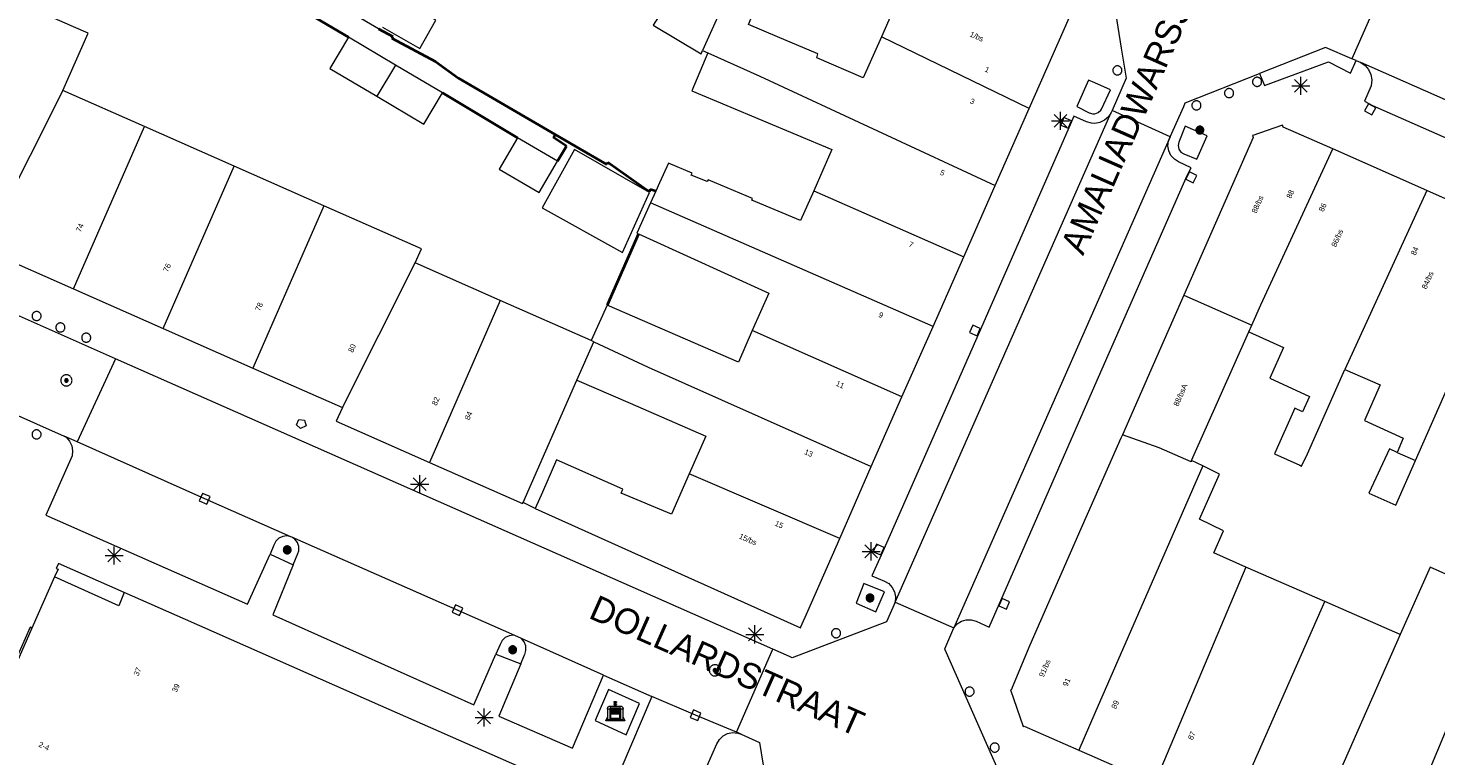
# Model space of a CAD drawing. Header units: metres. Extents: x 135779 to 137489, y 452643 to 455118.
# Tile 324 of 489: x 136441 to 136519, y 454304 to 454344. Entities that reach past the tile are written whole.
import ezdxf
from ezdxf.enums import TextEntityAlignment as Align

# ---------------------------------------------------------------- set-up
doc = ezdxf.new("R2010")
doc.units = ezdxf.units.M
doc.linetypes.add('DGN_Style_4', pattern=[89.853097, 44.898487, -22.449243, 0.056123, -22.449243])
for name, color, linetype, lineweight in [('KTop_BAK_Afval apart plaats', 96, 'Continuous', 13), ('KTop_NAR_Huisnummer (t)', 7, 'Continuous', 13), ('KTop_NAR_Huisnummer tijdelijk (t)', 7, 'Continuous', 13), ('KTop_ORL_Weg_Straatnaam (t)', 7, 'Continuous', 13), ('KTop_PAL_Afsluitpaal', 222, 'Continuous', 13), ('KTop_PAL_Lichtmast', 40, 'Continuous', 13), ('KTop_PND_Grondvlaksituatie van BAG-pand [tachy]', 1, 'Continuous', 13), ('KTop_PND_PAND', 1, 'Continuous', 13), ('KTop_PND_Pandscheiding', 40, 'Continuous', 13), ('KTop_PUT_Brandkraan of -put', 1, 'Continuous', 13), ('KTop_PUT_Inspectie- of rioolput', 15, 'Continuous', 13), ('KTop_PUT_Kolk', 15, 'Continuous', 13), ('KTop_SHD_Hek (l)', 15, 'DGN_Style_4', 40), ('KTop_SHD_Muur (l)', 15, 'Continuous', 40), ('KTop_VGO_Boom', 92, 'Continuous', 13), ('KTop_WGD_Parkeervlak', 251, 'Continuous', 13), ('KTop_WGD_Rijbaan_Lokale weg', 251, 'Continuous', 13), ('KTop_WGD_Rijbaan_Lokale weg_verkeersdrempel', 40, 'Continuous', 13), ('KTop_WGD_Voetpad', 251, 'Continuous', 13)]:
    doc.layers.add(name, color=color, linetype=linetype, lineweight=lineweight)
doc.styles.add('Style-ROVU', font='ROVU.shx')
doc.styles.add('Style-ROVUCURSIEF', font='ROVUCURSIEF.shx')

# ---------------------------------------------------------------- blocks, each defined once
blk = doc.blocks.new('BAK_Afval_apart_plaats')
at = {"layer": 'KTop_BAK_Afval apart plaats'}
for p, q in [((-0.43, 0.141), (-0.425, 0.168)), ((-0.43, 0.118), (-0.43, 0.141)), ((-0.29, 0.118), (-0.43, 0.118)), ((-0.43, 0.118), (-0.43, -0.457)), ((-0.29, 0.118), (-0.43, 0.118)), ((-0.425, 0.168), (-0.416, 0.193)), ((-0.416, 0.193), (-0.403, 0.215)), ((-0.403, 0.215), (-0.384, 0.24)), ((-0.384, 0.24), (-0.364, 0.258)), ((-0.364, 0.258), (-0.342, 0.272)), ((-0.342, 0.272), (0, 0.272)), ((-0.282, 0.167), (-0.29, 0.146)), ((-0.282, 0.167), (-0.29, 0.146)), ((-0.29, 0.146), (-0.29, 0.118)), ((-0.29, 0.146), (-0.29, 0.118)), ((-0.29, -0.429), (-0.29, 0.118)), ((-0.29, 0.118), (-0.29, -0.429)), ((-0.273, 0.186), (-0.282, 0.167)), ((-0.273, 0.186), (-0.282, 0.167)), ((-0.248, 0.217), (-0.273, 0.186)), ((-0.248, 0.217), (-0.273, 0.186)), ((0.248, 0.217), (-0.248, 0.217)), ((0.248, 0.217), (-0.248, 0.217)), ((-0.242, 0.081), (-0.242, 0.153)), ((-0.242, 0.153), (0.242, 0.153)), ((0.242, 0.081), (-0.242, 0.081)), ((-0.242, 0.034), (-0.242, 0.081)), ((-0.242, 0.081), (0.242, 0.081)), ((-0.242, -0.059), (-0.242, 0.034)), ((-0.242, 0.034), (0.242, 0.034)), ((0.242, 0.034), (-0.242, 0.034)), ((-0.073, 0.513), (-0.072, 0.515)), ((-0.073, 0.513), (-0.073, 0.49)), ((-0.072, 0.511), (-0.073, 0.513)), ((-0.072, 0.511), (-0.073, 0.513)), ((-0.073, 0.49), (-0.072, 0.488)), ((-0.073, 0.399), (-0.073, 0.376)), ((-0.072, 0.397), (-0.073, 0.399)), ((-0.073, 0.376), (-0.072, 0.374)), ((-0.072, 0.515), (-0.071, 0.516)), ((-0.07, 0.51), (-0.072, 0.511)), ((-0.07, 0.51), (-0.072, 0.511)), ((-0.072, 0.488), (-0.07, 0.486)), ((-0.07, 0.396), (-0.072, 0.397)), ((-0.072, 0.374), (-0.07, 0.373)), ((-0.071, 0.516), (-0.07, 0.517)), ((-0.07, 0.517), (-0.067, 0.519)), ((-0.069, 0.509), (-0.07, 0.51)), ((-0.069, 0.509), (-0.07, 0.51)), ((-0.07, 0.486), (-0.069, 0.485)), ((-0.069, 0.395), (-0.07, 0.396)), ((-0.07, 0.373), (-0.069, 0.371)), ((-0.066, 0.507), (-0.069, 0.509)), ((-0.066, 0.507), (-0.069, 0.509)), ((-0.069, 0.485), (-0.066, 0.484)), ((-0.066, 0.394), (-0.069, 0.395)), ((-0.069, 0.371), (-0.066, 0.37)), ((-0.067, 0.519), (-0.065, 0.52)), ((-0.063, 0.506), (-0.066, 0.507)), ((-0.063, 0.506), (-0.066, 0.507)), ((-0.066, 0.484), (-0.063, 0.483)), ((-0.063, 0.392), (-0.066, 0.394)), ((-0.066, 0.37), (-0.063, 0.369)), ((-0.065, 0.52), (-0.061, 0.521)), ((-0.059, 0.505), (-0.063, 0.506)), ((-0.059, 0.505), (-0.063, 0.506)), ((-0.063, 0.483), (-0.059, 0.482)), ((-0.059, 0.391), (-0.063, 0.392)), ((-0.063, 0.369), (-0.059, 0.368)), ((-0.061, 0.521), (-0.055, 0.523)), ((-0.054, 0.504), (-0.059, 0.505)), ((-0.054, 0.504), (-0.059, 0.505)), ((-0.059, 0.482), (-0.054, 0.481)), ((-0.054, 0.39), (-0.059, 0.391)), ((-0.059, 0.368), (-0.054, 0.367)), ((-0.055, 0.523), (-0.049, 0.524)), ((-0.048, 0.503), (-0.054, 0.504)), ((-0.048, 0.503), (-0.054, 0.504)), ((-0.054, 0.481), (-0.048, 0.48)), ((-0.048, 0.389), (-0.054, 0.39)), ((-0.054, 0.367), (-0.048, 0.366)), ((-0.049, 0.524), (-0.043, 0.525)), ((-0.043, 0.502), (-0.048, 0.503)), ((-0.043, 0.502), (-0.048, 0.503)), ((-0.048, 0.48), (-0.043, 0.479)), ((-0.043, 0.388), (-0.048, 0.389)), ((-0.048, 0.366), (-0.043, 0.365)), ((-0.043, 0.525), (-0.035, 0.526)), ((-0.036, 0.501), (-0.043, 0.502)), ((-0.036, 0.501), (-0.043, 0.502)), ((-0.043, 0.479), (-0.036, 0.478)), ((-0.036, 0.388), (-0.043, 0.388)), ((-0.043, 0.365), (-0.036, 0.364)), ((-0.03, 0.501), (-0.036, 0.501)), ((-0.03, 0.501), (-0.036, 0.501)), ((-0.036, 0.478), (-0.03, 0.478)), ((-0.03, 0.387), (-0.036, 0.388)), ((-0.036, 0.364), (-0.03, 0.364)), ((-0.035, 0.526), (-0.029, 0.527)), ((-0.021, 0.5), (-0.03, 0.501)), ((-0.021, 0.5), (-0.03, 0.501)), ((-0.03, 0.478), (-0.028, 0.478)), ((-0.021, 0.387), (-0.03, 0.387)), ((-0.03, 0.364), (-0.028, 0.364)), ((-0.029, 0.527), (-0.023, 0.527)), ((-0.028, 0.478), (-0.021, 0.477)), ((-0.028, 0.468), (-0.028, 0.478)), ((-0.028, 0.478), (-0.021, 0.477)), ((-0.028, 0.4), (-0.028, 0.468)), ((-0.028, 0.468), (-0.021, 0.468)), ((-0.021, 0.468), (-0.028, 0.468)), ((-0.021, 0.4), (-0.028, 0.4)), ((-0.028, 0.364), (-0.021, 0.363)), ((-0.028, 0.355), (-0.028, 0.364)), ((-0.028, 0.364), (-0.021, 0.363)), ((-0.028, 0.272), (-0.028, 0.355)), ((-0.028, 0.355), (-0.021, 0.354)), ((-0.021, 0.354), (-0.028, 0.355)), ((0.028, 0.272), (-0.028, 0.272)), ((-0.023, 0.527), (-0.013, 0.528)), ((-0.014, 0.5), (-0.021, 0.5)), ((-0.014, 0.5), (-0.021, 0.5)), ((-0.021, 0.477), (-0.014, 0.477)), ((-0.021, 0.477), (-0.014, 0.477)), ((-0.021, 0.468), (-0.014, 0.468)), ((-0.014, 0.468), (-0.021, 0.468)), ((-0.014, 0.399), (-0.021, 0.4)), ((-0.014, 0.386), (-0.021, 0.387)), ((-0.021, 0.363), (-0.014, 0.363)), ((-0.021, 0.363), (-0.014, 0.363)), ((-0.021, 0.354), (-0.014, 0.354)), ((-0.014, 0.354), (-0.021, 0.354)), ((0, 0.5), (-0.014, 0.5)), ((0, 0.5), (-0.014, 0.5)), ((-0.014, 0.477), (0, 0.477)), ((-0.014, 0.477), (0, 0.477)), ((-0.014, 0.468), (0, 0.468)), ((0, 0.468), (-0.014, 0.468)), ((0, 0.399), (-0.014, 0.399)), ((0, 0.386), (-0.014, 0.386)), ((-0.014, 0.363), (0, 0.363)), ((-0.014, 0.363), (0, 0.363)), ((-0.014, 0.354), (0, 0.354)), ((0, 0.354), (-0.014, 0.354)), ((-0.013, 0.528), (-0.005, 0.528)), ((-0.005, 0.528), (0, 0.528)), ((0, 0.528), (0.005, 0.528)), ((0, 0.5), (0, 0.477)), ((0, 0.477), (0, 0.5)), ((0, 0.477), (0, 0.5)), ((0, 0.5), (0.014, 0.5)), ((0.014, 0.5), (0, 0.5)), ((0.014, 0.477), (0, 0.477)), ((0, 0.477), (0.014, 0.477)), ((0.014, 0.468), (0, 0.468)), ((0, 0.468), (0, 0.399)), ((0, 0.468), (0, 0.399)), ((0.014, 0.468), (0, 0.468)), ((0, 0.399), (0.014, 0.399)), ((0, 0.363), (0, 0.386)), ((0, 0.363), (0, 0.386)), ((0, 0.386), (0.014, 0.386)), ((0.014, 0.363), (0, 0.363)), ((0, 0.363), (0.014, 0.363)), ((0, 0.354), (0.014, 0.354)), ((0, 0.272), (0, 0.354)), ((0, 0.354), (0, 0.272)), ((0.014, 0.354), (0, 0.354)), ((0, 0.272), (0.342, 0.272)), ((0.028, 0.272), (0, 0.272)), ((0, 0.272), (0.028, 0.272)), ((0.005, 0.528), (0.013, 0.528)), ((0.013, 0.528), (0.023, 0.527)), ((0.014, 0.5), (0.021, 0.5)), ((0.021, 0.5), (0.014, 0.5)), ((0.021, 0.477), (0.014, 0.477)), ((0.014, 0.477), (0.021, 0.477)), ((0.021, 0.468), (0.014, 0.468)), ((0.021, 0.468), (0.014, 0.468)), ((0.014, 0.399), (0.021, 0.4)), ((0.014, 0.386), (0.021, 0.387)), ((0.021, 0.363), (0.014, 0.363)), ((0.014, 0.363), (0.021, 0.363)), ((0.014, 0.354), (0.021, 0.354)), ((0.021, 0.354), (0.014, 0.354)), ((0.021, 0.5), (0.03, 0.501)), ((0.03, 0.501), (0.021, 0.5)), ((0.028, 0.478), (0.021, 0.477)), ((0.021, 0.477), (0.028, 0.478)), ((0.021, 0.468), (0.028, 0.468)), ((0.028, 0.468), (0.021, 0.468)), ((0.028, 0.468), (0.021, 0.468)), ((0.021, 0.4), (0.028, 0.4)), ((0.021, 0.387), (0.03, 0.387)), ((0.028, 0.364), (0.021, 0.363)), ((0.021, 0.363), (0.028, 0.364)), ((0.021, 0.354), (0.028, 0.355)), ((0.028, 0.355), (0.021, 0.354)), ((0.023, 0.527), (0.029, 0.527)), ((0.03, 0.478), (0.028, 0.478)), ((0.028, 0.478), (0.028, 0.468)), ((0.028, 0.4), (0.028, 0.468)), ((0.03, 0.364), (0.028, 0.364)), ((0.028, 0.364), (0.028, 0.355)), ((0.028, 0.355), (0.028, 0.272)), ((0.029, 0.527), (0.035, 0.526)), ((0.03, 0.501), (0.036, 0.501)), ((0.036, 0.501), (0.03, 0.501)), ((0.036, 0.478), (0.03, 0.478)), ((0.03, 0.387), (0.036, 0.388)), ((0.036, 0.364), (0.03, 0.364)), ((0.035, 0.526), (0.043, 0.525)), ((0.036, 0.501), (0.043, 0.502)), ((0.043, 0.502), (0.036, 0.501)), ((0.043, 0.479), (0.036, 0.478)), ((0.036, 0.388), (0.043, 0.388)), ((0.043, 0.365), (0.036, 0.364)), ((0.043, 0.525), (0.049, 0.524)), ((0.043, 0.502), (0.048, 0.503)), ((0.048, 0.503), (0.043, 0.502)), ((0.048, 0.48), (0.043, 0.479)), ((0.043, 0.388), (0.048, 0.389)), ((0.048, 0.366), (0.043, 0.365)), ((0.048, 0.503), (0.054, 0.504)), ((0.054, 0.504), (0.048, 0.503)), ((0.054, 0.481), (0.048, 0.48)), ((0.048, 0.389), (0.054, 0.39)), ((0.054, 0.367), (0.048, 0.366)), ((0.049, 0.524), (0.055, 0.523)), ((0.054, 0.504), (0.059, 0.505)), ((0.059, 0.505), (0.054, 0.504)), ((0.059, 0.482), (0.054, 0.481)), ((0.054, 0.39), (0.059, 0.391)), ((0.059, 0.368), (0.054, 0.367)), ((0.055, 0.523), (0.061, 0.521)), ((0.059, 0.505), (0.063, 0.506)), ((0.063, 0.506), (0.059, 0.505)), ((0.063, 0.483), (0.059, 0.482)), ((0.059, 0.391), (0.063, 0.392)), ((0.063, 0.369), (0.059, 0.368)), ((0.061, 0.521), (0.065, 0.52)), ((0.063, 0.506), (0.066, 0.507)), ((0.066, 0.507), (0.063, 0.506)), ((0.066, 0.484), (0.063, 0.483)), ((0.063, 0.392), (0.066, 0.394)), ((0.066, 0.37), (0.063, 0.369)), ((0.065, 0.52), (0.067, 0.519)), ((0.066, 0.507), (0.069, 0.509)), ((0.069, 0.509), (0.066, 0.507)), ((0.069, 0.485), (0.066, 0.484)), ((0.066, 0.394), (0.069, 0.395)), ((0.069, 0.371), (0.066, 0.37)), ((0.067, 0.519), (0.07, 0.517)), ((0.069, 0.509), (0.07, 0.51)), ((0.07, 0.51), (0.069, 0.509)), ((0.07, 0.486), (0.069, 0.485)), ((0.069, 0.395), (0.07, 0.396)), ((0.07, 0.373), (0.069, 0.371)), ((0.07, 0.517), (0.071, 0.516)), ((0.07, 0.51), (0.072, 0.511)), ((0.072, 0.511), (0.07, 0.51)), ((0.072, 0.488), (0.07, 0.486)), ((0.07, 0.396), (0.072, 0.397)), ((0.072, 0.374), (0.07, 0.373)), ((0.071, 0.516), (0.072, 0.515)), ((0.072, 0.515), (0.073, 0.513)), ((0.072, 0.511), (0.073, 0.513)), ((0.073, 0.513), (0.072, 0.511)), ((0.073, 0.49), (0.072, 0.488)), ((0.072, 0.397), (0.073, 0.399)), ((0.073, 0.376), (0.072, 0.374)), ((0.073, 0.513), (0.073, 0.49)), ((0.073, 0.399), (0.073, 0.376)), ((0.242, 0.153), (0.242, 0.081)), ((0.242, 0.081), (0.242, 0.034)), ((0.242, 0.034), (0.242, -0.059)), ((0.273, 0.186), (0.248, 0.217)), ((0.273, 0.186), (0.248, 0.217)), ((0.282, 0.167), (0.273, 0.186)), ((0.282, 0.167), (0.273, 0.186)), ((0.29, 0.146), (0.282, 0.167)), ((0.29, 0.146), (0.282, 0.167)), ((0.29, 0.118), (0.29, 0.146)), ((0.29, 0.118), (0.29, 0.146)), ((0.43, 0.118), (0.29, 0.118)), ((0.29, 0.118), (0.29, -0.429)), ((0.43, 0.118), (0.29, 0.118)), ((0.29, -0.429), (0.29, 0.118)), ((0.342, 0.272), (0.364, 0.258)), ((0.364, 0.258), (0.384, 0.24)), ((0.384, 0.24), (0.403, 0.215)), ((0.403, 0.215), (0.416, 0.193)), ((0.416, 0.193), (0.425, 0.168)), ((0.425, 0.168), (0.43, 0.141)), ((0.43, 0.141), (0.43, 0.118)), ((0.43, -0.457), (0.43, 0.118)), ((-0.528, -0.528), (-0.43, -0.332)), ((0.528, -0.528), (-0.528, -0.528)), ((-0.43, -0.332), (-0.43, -0.457)), ((-0.43, -0.457), (0.43, -0.457)), ((-0.43, -0.457), (0.43, -0.457)), ((0.29, -0.429), (-0.29, -0.429)), ((-0.29, -0.429), (0.29, -0.429)), ((0.242, -0.059), (-0.242, -0.059)), ((-0.242, -0.059), (-0.242, -0.092)), ((0.242, -0.059), (-0.242, -0.059)), ((-0.242, -0.092), (0.242, -0.092)), ((-0.242, -0.11), (-0.242, -0.092)), ((-0.242, -0.092), (0.242, -0.092)), ((0.242, -0.11), (-0.242, -0.11)), ((0.242, -0.11), (-0.242, -0.11)), ((-0.242, -0.147), (0.242, -0.147)), ((-0.242, -0.41), (-0.242, -0.147)), ((0.242, -0.41), (-0.242, -0.41)), ((0.242, -0.11), (0.242, -0.059)), ((0.242, -0.092), (0.242, -0.11)), ((0.242, -0.092), (0.242, -0.11)), ((0.242, -0.147), (0.242, -0.41)), ((0.43, -0.457), (0.43, -0.332)), ((0.43, -0.332), (0.528, -0.528))]:
    blk.add_line(p, q, dxfattribs=at)
at = {"layer": 'KTop_BAK_Afval apart plaats', "flags": 128}
blk.add_lwpolyline([(0.029, 0.413), (0.035, 0.412), (0.043, 0.411), (0.049, 0.41), (0.055, 0.409), (0.061, 0.407), (0.065, 0.406), (0.067, 0.405), (0.07, 0.403), (0.071, 0.402), (0.072, 0.401), (0.073, 0.399), (0.072, 0.397), (0.07, 0.396), (0.069, 0.395), (0.066, 0.394), (0.063, 0.392), (0.059, 0.391), (0.054, 0.39), (0.048, 0.389), (0.043, 0.388), (0.036, 0.388), (0.03, 0.387), (0.021, 0.387), (0.014, 0.386), (0, 0.386), (-0.014, 0.386), (-0.021, 0.387), (-0.03, 0.387), (-0.036, 0.388), (-0.043, 0.388), (-0.048, 0.389), (-0.054, 0.39), (-0.059, 0.391), (-0.063, 0.392), (-0.066, 0.394), (-0.069, 0.395), (-0.07, 0.396), (-0.072, 0.397), (-0.073, 0.399), (-0.072, 0.401), (-0.071, 0.402), (-0.07, 0.403), (-0.067, 0.405), (-0.065, 0.406), (-0.061, 0.407), (-0.055, 0.409), (-0.049, 0.41), (-0.043, 0.411), (-0.035, 0.412), (-0.029, 0.413), (-0.028, 0.413), (-0.028, 0.4), (-0.021, 0.4), (-0.014, 0.399), (0, 0.399), (0.014, 0.399), (0.021, 0.4), (0.028, 0.4), (0.028, 0.413), (0.029, 0.413), (0.028, 0.413)], dxfattribs=at)
at = {"layer": 'KTop_BAK_Afval apart plaats'}
for p in [(0, 0), (-0.43, -0.457)]:
    blk.add_point(p, dxfattribs=at)
blk = doc.blocks.new('PAL_Lichtmast')
at = {"layer": 'KTop_PAL_Lichtmast'}
for p, q in [((-0.354, -0.354), (0.354, 0.354)), ((0.354, -0.354), (-0.354, 0.354)), ((0, -0.5), (0, 0.5)), ((-0.5, 0), (0.5, 0))]:
    blk.add_line(p, q, dxfattribs=at)
blk = doc.blocks.new('PAL_Afsluitpaal')
at = {"layer": 'KTop_PAL_Afsluitpaal', "flags": 128}
blk.add_lwpolyline([(0.25, 0), (0.249, 0.026), (0.245, 0.052), (0.238, 0.077), (0.228, 0.102), (0.217, 0.125), (0.202, 0.147), (0.186, 0.167), (0.167, 0.186), (0.147, 0.202), (0.125, 0.217), (0.102, 0.228), (0.077, 0.238), (0.052, 0.245), (0.026, 0.249), (0, 0.25), (-0.026, 0.249), (-0.052, 0.245), (-0.077, 0.238), (-0.102, 0.228), (-0.125, 0.217), (-0.147, 0.202), (-0.167, 0.186), (-0.186, 0.167), (-0.202, 0.147), (-0.217, 0.125), (-0.228, 0.102), (-0.238, 0.077), (-0.245, 0.052), (-0.249, 0.026), (-0.25, 0), (-0.249, -0.026), (-0.245, -0.052), (-0.238, -0.077), (-0.228, -0.102), (-0.217, -0.125), (-0.202, -0.147), (-0.186, -0.167), (-0.167, -0.186), (-0.147, -0.202), (-0.125, -0.217), (-0.102, -0.228), (-0.077, -0.238), (-0.052, -0.245), (-0.026, -0.249), (0, -0.25), (0.026, -0.249), (0.052, -0.245), (0.077, -0.238), (0.102, -0.228), (0.125, -0.217), (0.147, -0.202), (0.167, -0.186), (0.186, -0.167), (0.202, -0.147), (0.217, -0.125), (0.228, -0.102), (0.238, -0.077), (0.245, -0.052), (0.249, -0.026), (0.25, 0)], dxfattribs=at)
blk = doc.blocks.new('PUT_Brandkraan_of_-put')
at = {"layer": 'KTop_PUT_Brandkraan of -put'}
for p, q in [((-0.25, 0.034), (0, 0.25)), ((-0.158, -0.25), (-0.25, 0.034)), ((0, 0.25), (0.25, 0.033)), ((0.25, 0.033), (0.158, -0.25)), ((0.158, -0.25), (-0.158, -0.25))]:
    blk.add_line(p, q, dxfattribs=at)
blk = doc.blocks.new('PUT_Inspectie-_of_rioolput')
at = {"layer": 'KTop_PUT_Inspectie- of rioolput', "flags": 128}
for points in [[(0.31, 0), (0.308, 0.032), (0.303, 0.064), (0.294, 0.095), (0.283, 0.126), (0.268, 0.155), (0.25, 0.182), (0.23, 0.207), (0.207, 0.23), (0.182, 0.25), (0.154, 0.268), (0.126, 0.283), (0.095, 0.294), (0.064, 0.303), (0.032, 0.308), (0, 0.309), (-0.032, 0.308), (-0.064, 0.303), (-0.096, 0.294), (-0.126, 0.283), (-0.155, 0.268), (-0.182, 0.25), (-0.207, 0.23), (-0.23, 0.207), (-0.25, 0.182), (-0.268, 0.154), (-0.283, 0.126), (-0.294, 0.095), (-0.303, 0.064), (-0.308, 0.032), (-0.309, 0), (-0.308, -0.032), (-0.303, -0.064), (-0.294, -0.096), (-0.283, -0.126), (-0.268, -0.155), (-0.25, -0.182), (-0.23, -0.207), (-0.207, -0.23), (-0.182, -0.25), (-0.155, -0.268), (-0.126, -0.283), (-0.096, -0.294), (-0.064, -0.303), (-0.032, -0.308), (0, -0.309), (0.032, -0.308), (0.064, -0.303), (0.095, -0.294), (0.126, -0.283), (0.155, -0.268), (0.182, -0.25), (0.207, -0.23), (0.23, -0.207), (0.25, -0.182), (0.268, -0.155), (0.283, -0.126), (0.294, -0.096), (0.303, -0.064), (0.308, -0.032), (0.31, 0)], [(0.095, 0), (0.094, 0.009), (0.092, 0.019), (0.09, 0.029), (0.086, 0.038), (0.082, 0.047), (0.076, 0.055), (0.07, 0.063), (0.063, 0.07), (0.055, 0.076), (0.047, 0.082), (0.038, 0.086), (0.029, 0.09), (0.019, 0.092), (0.009, 0.094), (0, 0.094), (-0.01, 0.094), (-0.02, 0.092), (-0.029, 0.09), (-0.039, 0.086), (-0.048, 0.082), (-0.056, 0.076), (-0.064, 0.07), (-0.071, 0.063), (-0.077, 0.055), (-0.082, 0.047), (-0.087, 0.038), (-0.09, 0.029), (-0.093, 0.019), (-0.094, 0.009), (-0.095, 0), (-0.094, -0.01), (-0.093, -0.02), (-0.09, -0.029), (-0.087, -0.039), (-0.082, -0.048), (-0.077, -0.056), (-0.071, -0.064), (-0.064, -0.071), (-0.056, -0.077), (-0.047, -0.082), (-0.039, -0.087), (-0.029, -0.09), (-0.02, -0.093), (-0.01, -0.094), (0, -0.095), (0.009, -0.094), (0.019, -0.093), (0.029, -0.09), (0.038, -0.087), (0.047, -0.082), (0.055, -0.077), (0.063, -0.071), (0.07, -0.064), (0.076, -0.056), (0.082, -0.047), (0.086, -0.039), (0.09, -0.029), (0.092, -0.02), (0.094, -0.01), (0.095, 0)], [(0.035, 0), (0.034, 0.003), (0.034, 0.007), (0.033, 0.01), (0.031, 0.014), (0.03, 0.017), (0.028, 0.02), (0.026, 0.023), (0.023, 0.026), (0.02, 0.028), (0.017, 0.03), (0.014, 0.031), (0.01, 0.033), (0.007, 0.034), (0.003, 0.034), (0, 0.034), (-0.004, 0.034), (-0.007, 0.034), (-0.011, 0.033), (-0.014, 0.031), (-0.018, 0.03), (-0.021, 0.028), (-0.023, 0.026), (-0.026, 0.023), (-0.028, 0.02), (-0.03, 0.017), (-0.032, 0.014), (-0.033, 0.01), (-0.034, 0.007), (-0.035, 0.003), (-0.035, 0), (-0.035, -0.004), (-0.034, -0.007), (-0.033, -0.011), (-0.032, -0.014), (-0.03, -0.018), (-0.028, -0.021), (-0.026, -0.023), (-0.023, -0.026), (-0.021, -0.028), (-0.017, -0.03), (-0.014, -0.032), (-0.011, -0.033), (-0.007, -0.034), (-0.004, -0.035), (0, -0.035), (0.003, -0.035), (0.007, -0.034), (0.01, -0.033), (0.014, -0.032), (0.017, -0.03), (0.02, -0.028), (0.023, -0.026), (0.026, -0.023), (0.028, -0.021), (0.03, -0.017), (0.031, -0.014), (0.033, -0.011), (0.034, -0.007), (0.034, -0.004), (0.035, 0)], [(0.01, 0.02), (0.007, 0.02), (0.005, 0.021), (0.003, 0.022), (0.001, 0.022), (-0.001, 0.022), (-0.004, 0.022), (-0.006, 0.021), (-0.008, 0.02), (-0.01, 0.019), (-0.012, 0.018), (-0.014, 0.017), (-0.016, 0.015), (-0.017, 0.013), (-0.019, 0.012), (-0.02, 0.009), (-0.021, 0.007), (-0.022, 0.005), (-0.022, 0.003), (-0.022, 0.001), (-0.022, -0.001), (-0.022, -0.004), (-0.022, -0.006), (-0.021, -0.008), (-0.02, -0.01), (-0.019, -0.012), (-0.017, -0.014), (-0.016, -0.016), (-0.014, -0.017), (-0.012, -0.019), (-0.01, -0.02), (-0.008, -0.021), (-0.006, -0.022), (-0.003, -0.022), (-0.001, -0.022), (0.001, -0.022), (0.003, -0.022), (0.005, -0.022), (0.008, -0.021), (0.01, -0.02), (0.012, -0.019), (0.014, -0.017), (0.015, -0.016), (0.017, -0.014), (0.018, -0.012), (0.02, -0.01), (0.02, -0.008), (0.021, -0.006), (0.022, -0.003), (0.022, -0.001), (0.022, 0.001), (0.022, 0.003), (0.021, 0.005), (0.02, 0.008), (0.019, 0.01), (0.018, 0.012), (0.017, 0.014), (0.015, 0.015), (0.013, 0.017), (0.012, 0.018), (0.01, 0.02)]]:
    blk.add_lwpolyline(points, dxfattribs=at)
blk = doc.blocks.new('PUT_Kolk')
at = {"layer": 'KTop_PUT_Kolk', "flags": 128}
blk.add_lwpolyline([(0.225, -0.225), (0.225, 0.225), (-0.225, 0.225), (-0.225, -0.225), (0.225, -0.225)], dxfattribs=at)
blk = doc.blocks.new('VGO_Boom')
at = {"layer": 'KTop_VGO_Boom', "flags": 128}
for points in [[(0.215, 0), (0.214, 0.022), (0.21, 0.045), (0.204, 0.066), (0.196, 0.087), (0.186, 0.108), (0.174, 0.126), (0.16, 0.144), (0.144, 0.16), (0.126, 0.174), (0.107, 0.186), (0.087, 0.196), (0.066, 0.204), (0.045, 0.21), (0.022, 0.214), (-0.001, 0.215), (-0.023, 0.214), (-0.045, 0.21), (-0.067, 0.204), (-0.088, 0.196), (-0.108, 0.186), (-0.127, 0.174), (-0.144, 0.16), (-0.16, 0.144), (-0.174, 0.126), (-0.187, 0.107), (-0.197, 0.087), (-0.205, 0.066), (-0.211, 0.045), (-0.214, 0.022), (-0.215, -0.001), (-0.214, -0.023), (-0.211, -0.045), (-0.205, -0.067), (-0.197, -0.088), (-0.187, -0.108), (-0.174, -0.127), (-0.16, -0.144), (-0.144, -0.16), (-0.127, -0.174), (-0.108, -0.187), (-0.088, -0.197), (-0.067, -0.205), (-0.045, -0.211), (-0.023, -0.214), (0, -0.215), (0.022, -0.214), (0.045, -0.211), (0.066, -0.205), (0.087, -0.197), (0.108, -0.187), (0.126, -0.174), (0.144, -0.16), (0.16, -0.144), (0.174, -0.127), (0.186, -0.108), (0.196, -0.088), (0.204, -0.067), (0.21, -0.045), (0.214, -0.023), (0.215, -0.001)], [(0.155, 0), (0.154, 0.016), (0.152, 0.032), (0.147, 0.048), (0.142, 0.063), (0.134, 0.078), (0.125, 0.091), (0.115, 0.104), (0.104, 0.115), (0.091, 0.125), (0.077, 0.134), (0.063, 0.142), (0.048, 0.147), (0.032, 0.152), (0.016, 0.154), (-0.001, 0.155), (-0.017, 0.154), (-0.033, 0.152), (-0.048, 0.147), (-0.064, 0.142), (-0.078, 0.134), (-0.092, 0.125), (-0.104, 0.115), (-0.116, 0.104), (-0.126, 0.091), (-0.135, 0.077), (-0.142, 0.063), (-0.148, 0.048), (-0.152, 0.032), (-0.155, 0.016), (-0.155, -0.001), (-0.155, -0.017), (-0.152, -0.033), (-0.148, -0.048), (-0.142, -0.064), (-0.135, -0.078), (-0.126, -0.092), (-0.116, -0.104), (-0.104, -0.116), (-0.092, -0.126), (-0.078, -0.135), (-0.064, -0.142), (-0.048, -0.148), (-0.033, -0.152), (-0.017, -0.155), (0, -0.155), (0.016, -0.155), (0.032, -0.152), (0.048, -0.148), (0.063, -0.142), (0.078, -0.135), (0.091, -0.126), (0.104, -0.116), (0.115, -0.104), (0.125, -0.092), (0.134, -0.078), (0.142, -0.064), (0.147, -0.048), (0.152, -0.033), (0.154, -0.017), (0.155, -0.001)], [(0.095, 0), (0.094, 0.01), (0.093, 0.02), (0.09, 0.029), (0.087, 0.039), (0.082, 0.048), (0.077, 0.056), (0.071, 0.064), (0.064, 0.071), (0.056, 0.077), (0.047, 0.082), (0.039, 0.087), (0.029, 0.09), (0.02, 0.093), (0.01, 0.094), (-0.001, 0.095), (-0.01, 0.094), (-0.02, 0.093), (-0.03, 0.09), (-0.039, 0.087), (-0.048, 0.082), (-0.056, 0.077), (-0.064, 0.071), (-0.071, 0.064), (-0.077, 0.056), (-0.083, 0.047), (-0.087, 0.039), (-0.091, 0.029), (-0.093, 0.02), (-0.095, 0.01), (-0.095, -0.001), (-0.095, -0.01), (-0.093, -0.02), (-0.091, -0.03), (-0.087, -0.039), (-0.083, -0.048), (-0.077, -0.056), (-0.071, -0.064), (-0.064, -0.071), (-0.056, -0.077), (-0.048, -0.083), (-0.039, -0.087), (-0.03, -0.091), (-0.02, -0.093), (-0.01, -0.095), (0, -0.095), (0.01, -0.095), (0.02, -0.093), (0.029, -0.091), (0.039, -0.087), (0.048, -0.083), (0.056, -0.077), (0.064, -0.071), (0.071, -0.064), (0.077, -0.056), (0.082, -0.048), (0.087, -0.039), (0.09, -0.03), (0.093, -0.02), (0.094, -0.01), (0.095, -0.001)], [(0.035, 0), (0.035, 0.004), (0.034, 0.007), (0.033, 0.011), (0.032, 0.014), (0.03, 0.018), (0.028, 0.021), (0.026, 0.023), (0.023, 0.026), (0.021, 0.028), (0.017, 0.03), (0.014, 0.032), (0.011, 0.033), (0.007, 0.034), (0.004, 0.035), (-0.001, 0.035), (-0.004, 0.035), (-0.008, 0.034), (-0.011, 0.033), (-0.015, 0.032), (-0.018, 0.03), (-0.021, 0.028), (-0.024, 0.026), (-0.027, 0.023), (-0.029, 0.021), (-0.031, 0.017), (-0.032, 0.014), (-0.034, 0.011), (-0.035, 0.007), (-0.035, 0.004), (-0.035, -0.001), (-0.035, -0.004), (-0.035, -0.008), (-0.034, -0.011), (-0.032, -0.015), (-0.031, -0.018), (-0.029, -0.021), (-0.027, -0.024), (-0.024, -0.027), (-0.021, -0.029), (-0.018, -0.031), (-0.015, -0.032), (-0.011, -0.034), (-0.008, -0.035), (-0.004, -0.035), (0, -0.035), (0.004, -0.035), (0.007, -0.035), (0.011, -0.034), (0.014, -0.032), (0.018, -0.031), (0.021, -0.029), (0.023, -0.027), (0.026, -0.024), (0.028, -0.021), (0.03, -0.018), (0.032, -0.015), (0.033, -0.011), (0.034, -0.008), (0.035, -0.004), (0.035, 0)]]:
    blk.add_lwpolyline(points, dxfattribs=at)

msp = doc.modelspace()

# ---------------------------------------------------------------- linework, layer by layer
at = {"layer": 'KTop_PND_Grondvlaksituatie van BAG-pand [tachy]', "flags": 128}
for points in [[(136443.114, 454340.567), (136444.51, 454343.72), (136443.7, 454344.08), (136442.476, 454344.62), (136436.658, 454347.188), (136429.23, 454350.466), (136421.803, 454353.744), (136414.569, 454356.937)], [(136496.38, 454339.581), (136498.596, 454344.611), (136488.445, 454350.695)], [(136474.385, 454348.024), (136477.084, 454346.438), (136475.647, 454344.176), (136478.297, 454342.585), (136478.38, 454342.772)], [(136486.764, 454347.162), (136489.377, 454346.129), (136488.235, 454343.529)], [(136488.235, 454343.529), (136487.236, 454341.257), (136484.67, 454342.372), (136484.73, 454342.592), (136482.514, 454343.53), (136480.906, 454344.211), (136481.812, 454346.352)], [(136460.737, 454344.052), (136462.793, 454342.888), (136463.674, 454344.443), (136461.618, 454345.608)], [(136458.85, 454343.5), (136457.833, 454341.778), (136460.423, 454340.248)], [(136461.44, 454341.97), (136458.85, 454343.5)], [(136478.666, 454342.644), (136477.791, 454340.551), (136485.503, 454337.313), (136484.504, 454335.039)], [(136478.38, 454342.772), (136478.666, 454342.644)], [(136464.03, 454340.44), (136461.44, 454341.97)], [(136447.616, 454338.577), (136443.114, 454340.567)], [(136460.423, 454340.248), (136463.013, 454338.718), (136464.03, 454340.44)], [(136494.509, 454335.332), (136496.38, 454339.581)], [(136452.555, 454336.394), (136447.616, 454338.577)], [(136513.123, 454337.357), (136510.382, 454338.547), (136510.351, 454338.652), (136510.295, 454338.633), (136508.717, 454338.086), (136508.688, 454338.076), (136508.72, 454337.974), (136504.9, 454329.276)], [(136468.18, 454337.95), (136467.163, 454336.228), (136469.363, 454334.938), (136470.38, 454336.66)], [(136470.38, 454336.66), (136468.18, 454337.95)], [(136473.953, 454331.635), (136475.443, 454334.945), (136471.312, 454337.315), (136469.527, 454334.102), (136473.953, 454331.635)], [(136518.297, 454335.044), (136513.123, 454337.357)], [(136457.493, 454334.211), (136452.555, 454336.394)], [(136484.504, 454335.039), (136483.781, 454333.394), (136481.088, 454334.525), (136481.128, 454334.617), (136478.68, 454335.644), (136478.636, 454335.539), (136477.754, 454335.892), (136477.805, 454336.014), (136476.504, 454336.558), (136476.01, 454335.47), (136475.8, 454335.01), (136475.514, 454334.374)], [(136492.773, 454331.391), (136494.509, 454335.332)], [(136523.464, 454332.736), (136523.235, 454332.836), (136518.297, 454335.044)], [(136462.536, 454331.064), (136462.876, 454331.832), (136457.493, 454334.211)], [(136475.514, 454334.374), (136474.76, 454332.7), (136474.843, 454332.661), (136475.25, 454332.47), (136482.023, 454329.394), (136481.118, 454327.334)], [(136439.106, 454331.647), (136443.7, 454329.62)], [(136467.224, 454328.991), (136462.536, 454331.064)], [(136491.082, 454327.553), (136492.773, 454331.391)], [(136443.7, 454329.62), (136448.64, 454327.44)], [(136504.9, 454329.276), (136503.209, 454325.426), (136501.517, 454321.573)], [(136472.231, 454326.778), (136467.224, 454328.991)], [(136481.118, 454327.334), (136480.351, 454325.588), (136473.11, 454328.72), (136472.231, 454326.778)], [(136448.64, 454327.44), (136453.58, 454325.26)], [(136489.368, 454323.662), (136491.082, 454327.553)], [(136505.336, 454320.162), (136508.479, 454327.25)], [(136508.479, 454327.25), (136510.406, 454326.386), (136509.647, 454324.697), (136511.825, 454323.692), (136511.455, 454322.844), (136511.018, 454323.042), (136509.911, 454320.533), (136511.292, 454319.898), (136511.384, 454319.853), (136511.713, 454320.528), (136513.771, 454325.183)], [(136453.58, 454325.26), (136458.52, 454323.08)], [(136513.771, 454325.183), (136515.723, 454324.324), (136514.861, 454322.366), (136516.999, 454321.391), (136516.664, 454320.609)], [(136468.481, 454317.85), (136471.445, 454324.593)], [(136471.445, 454324.593), (136474.383, 454323.316), (136478.556, 454321.502), (136477.64, 454319.418)], [(136517.681, 454320.164), (136519.437, 454324.172)], [(136458.52, 454323.08), (136458.18, 454322.32), (136463.315, 454320.05)], [(136487.673, 454319.823), (136489.368, 454323.662)], [(136501.517, 454321.573), (136501.437, 454321.391), (136500, 454318.14), (136499.225, 454316.386), (136496.418, 454309.969), (136495.451, 454307.638), (136495.409, 454307.537), (136495.349, 454307.511), (136496.046, 454305.488), (136496.104, 454305.505), (136499.11, 454304.185)], [(136516.664, 454320.609), (136516.237, 454320.802), (136515.11, 454318.35), (136516.6, 454317.697), (136517.681, 454320.164)], [(136463.315, 454320.05), (136468.45, 454317.78), (136468.481, 454317.85)], [(136477.64, 454319.418), (136476.663, 454317.197), (136473.895, 454318.365), (136473.986, 454318.584), (136470.332, 454320.188), (136469.55, 454318.42), (136469.14, 454317.52)], [(136505.949, 454319.857), (136505.336, 454320.162)], [(136485.933, 454315.864), (136487.673, 454319.823)], [(136508.316, 454314.283), (136506.552, 454315.065), (136507.098, 454316.288), (136505.768, 454316.928), (136506.875, 454319.396), (136505.949, 454319.857)], [(136469.14, 454317.52), (136483.77, 454310.93), (136483.794, 454310.984), (136484.18, 454311.84), (136485.933, 454315.864)], [(136434.606, 454202.153), (136435.597, 454201.715), (136478.401, 454298.793), (136472.162, 454301.546), (136462.478, 454305.82), (136460.648, 454306.627), (136449.87, 454311.382), (136446.5, 454312.869), (136446.19, 454312.15), (136442.65, 454313.747), (136441.401, 454310.914), (136439.468, 454306.539), (136438.659, 454304.711), (136436.041, 454298.788), (136433.42, 454292.862), (136430.8, 454286.936), (136428.18, 454281.01), (136425.559, 454275.084), (136422.939, 454269.157), (136420.65, 454263.98)], [(136512.676, 454312.378), (136508.316, 454314.283)], [(136522.391, 454312.536), (136518.477, 454314.273), (136516.837, 454310.56)], [(136516.837, 454310.56), (136512.676, 454312.378)], [(136499.11, 454304.185), (136500, 454303.794), (136503.296, 454302.346)]]:
    msp.add_lwpolyline(points, dxfattribs=at)
at = {"layer": 'KTop_PND_PAND', "flags": 128}
msp.add_lwpolyline([(136478.401, 454298.793), (136472.162, 454301.546), (136462.478, 454305.82), (136460.648, 454306.627), (136449.87, 454311.382), (136446.5, 454312.869), (136442.863, 454314.474), (136442.75, 454314.21), (136442.85, 454314.17), (136442.65, 454313.747), (136441.401, 454310.914), (136441.3, 454310.97), (136439.364, 454306.585)], dxfattribs=at)
at = {"layer": 'KTop_PND_Pandscheiding', "flags": 128}
for points in [[(136480.489, 454346.894), (136480.258, 454346.989), (136478.38, 454342.772)], [(136496.38, 454339.581), (136488.235, 454343.529)], [(136478.666, 454342.644), (136481.531, 454341.358), (136494.509, 454335.332)], [(136461.44, 454341.97), (136460.423, 454340.248)], [(136443.114, 454340.567), (136439.49, 454333.4)], [(136443.7, 454329.62), (136447.616, 454338.577)], [(136508.648, 454327.63), (136509.144, 454328.749), (136513.123, 454337.357)], [(136448.64, 454327.44), (136452.555, 454336.394)], [(136484.504, 454335.039), (136492.773, 454331.391)], [(136518.297, 454335.044), (136513.771, 454325.183)], [(136457.493, 454334.211), (136453.58, 454325.26)], [(136491.082, 454327.553), (136475.514, 454334.374)], [(136458.52, 454323.08), (136462.536, 454331.064)], [(136504.9, 454329.276), (136508.648, 454327.63)], [(136467.224, 454328.991), (136463.315, 454320.05)], [(136489.368, 454323.662), (136481.118, 454327.334)], [(136508.479, 454327.25), (136508.648, 454327.63)], [(136471.445, 454324.593), (136472.376, 454326.71)], [(136472.376, 454326.71), (136472.231, 454326.778)], [(136472.376, 454326.71), (136475.384, 454325.298), (136487.673, 454319.823)], [(136505.336, 454320.162), (136505.3, 454320.084), (136503.54, 454320.864), (136501.517, 454321.573)], [(136516.664, 454320.609), (136517.681, 454320.164)], [(136485.933, 454315.864), (136477.64, 454319.418)], [(136505.949, 454319.857), (136500, 454306.225), (136499.11, 454304.185)], [(136508.316, 454314.283), (136503.296, 454302.346)], [(136507.451, 454300.521), (136512.676, 454312.378)], [(136515.844, 454296.843), (136522.391, 454312.536)], [(136516.837, 454310.56), (136511.605, 454298.716)]]:
    msp.add_lwpolyline(points, dxfattribs=at)
at = {"layer": 'KTop_SHD_Hek (l)', "flags": 128}
for points in [[(136454.71, 454345.96), (136458.85, 454343.5)], [(136460.51, 454343.96), (136461.3, 454343.55), (136461.25, 454343.46), (136463.66, 454342.17), (136464.93, 454341.24), (136470.258, 454338.142)], [(136464.03, 454340.44), (136468.18, 454337.95)], [(136470.38, 454336.66), (136470.875, 454337.497), (136470.15, 454337.98), (136470.258, 454338.142)], [(136475.8, 454335.01), (136475.48, 454335.11), (136475.44, 454334.97), (136473.16, 454336.59), (136473.1, 454336.49), (136470.258, 454338.142)]]:
    msp.add_lwpolyline(points, dxfattribs=at)
at = {"layer": 'KTop_SHD_Muur (l)', "flags": 128}
msp.add_lwpolyline([(136474.843, 454332.661), (136473.11, 454328.72)], dxfattribs=at)
at = {"layer": 'KTop_WGD_Parkeervlak', "flags": 128}
for points in [[(136455.673, 454315.957), (136455.466, 454315.998), (136455.232, 454315.972), (136455.019, 454315.87), (136454.852, 454315.703), (136454.75, 454315.49), (136454.53, 454315)], [(136455.815, 454314.403), (136456.07, 454315.02), (136456.116, 454315.174), (136456.118, 454315.41), (136456.042, 454315.633), (136455.896, 454315.819), (136455.727, 454315.934)], [(136468.03, 454310.505), (136467.953, 454310.522), (136467.713, 454310.496), (136467.494, 454310.393), (136467.32, 454310.225), (136467.21, 454310.01), (136466.98, 454309.48)], [(136468.35, 454308.939), (136468.56, 454309.44), (136468.569, 454309.456), (136468.64, 454309.687), (136468.633, 454309.929), (136468.549, 454310.155), (136468.395, 454310.342), (136468.385, 454310.348)]]:
    msp.add_lwpolyline(points, dxfattribs=at)
at = {"layer": 'KTop_WGD_Rijbaan_Lokale weg', "flags": 128}
for points in [[(136516.234, 454347.035), (136514.162, 454342.319)], [(136514.413, 454342.212), (136514.162, 454342.319)], [(136514.413, 454342.212), (136514.659, 454342.106)], [(136573.714, 454316.047), (136549.698, 454326.652), (136514.659, 454342.106)], [(136500.946, 454339.469), (136500.893, 454339.346)], [(136504.158, 454338.009), (136500.946, 454339.469)], [(136488.991, 454312.349), (136500, 454337.32), (136500.893, 454339.346)], [(136504.158, 454338.009), (136500, 454328.571), (136492.228, 454310.929)], [(136446.007, 454325.767), (136443.908, 454321.183)], [(136482.247, 454309.755), (136446.007, 454325.767)], [(136455.673, 454315.957), (136450.93, 454318.05), (136443.908, 454321.183)], [(136455.727, 454315.934), (136455.673, 454315.957)], [(136468.03, 454310.505), (136455.727, 454315.934)], [(136488.991, 454312.349), (136492.228, 454310.929)], [(136468.385, 454310.348), (136468.03, 454310.505)], [(136472.921, 454308.319), (136468.385, 454310.348)], [(136480.238, 454305.17), (136482.247, 454309.755)], [(136472.921, 454308.319), (136475.585, 454307.144)], [(136480.238, 454305.17), (136477.99, 454306.11), (136475.585, 454307.144)]]:
    msp.add_lwpolyline(points, dxfattribs=at)
at = {"layer": 'KTop_WGD_Rijbaan_Lokale weg_verkeersdrempel', "flags": 128}
for points in [[(136501.03, 454345.589), (136501.457, 454342.897), (136501.718, 454341.25), (136500.946, 454339.469)], [(136514.162, 454342.319), (136512.721, 454342.935), (136509.075, 454341.497)], [(136504.158, 454338.009), (136504.905, 454339.683), (136504.987, 454339.886), (136509.075, 454341.497)], [(136446.007, 454325.767), (136439.898, 454328.496)], [(136437.834, 454323.867), (136438.75, 454323.47), (136443.19, 454321.503)], [(136443.908, 454321.183), (136443.19, 454321.503)], [(136488.991, 454312.349), (136488.52, 454311.262), (136483.32, 454309.28), (136483.161, 454309.35), (136482.247, 454309.755)], [(136496.705, 454300.58), (136496.663, 454300.584), (136496.567, 454300.611), (136495.543, 454301.093), (136491.749, 454309.724), (136491.726, 454309.776), (136492.228, 454310.929)], [(136480.5, 454305.06), (136480.238, 454305.17)], [(136480.5, 454305.06), (136481.52, 454304.6), (136482.59, 454297.9), (136482.05, 454296.77), (136481.72, 454295.97), (136481.579, 454295.732), (136481.556, 454295.711)]]:
    msp.add_lwpolyline(points, dxfattribs=at)
at = {"layer": 'KTop_WGD_Voetpad', "flags": 128}
for points in [[(136470.38, 454336.66), (136470.875, 454337.497), (136470.15, 454337.98), (136470.258, 454338.142), (136464.93, 454341.24), (136463.66, 454342.17), (136461.25, 454343.46), (136461.3, 454343.55), (136460.51, 454343.96), (136456.478, 454346.346)], [(136454.71, 454345.96), (136458.85, 454343.5)], [(136509.075, 454341.497), (136509.345, 454340.847), (136512.879, 454342.152), (136514.095, 454341.53), (136514.413, 454342.212)], [(136514.659, 454342.106), (136514.902, 454341.941), (136515.093, 454341.716), (136515.216, 454341.449), (136515.263, 454341.159), (136515.225, 454340.822), (136514.87, 454339.977), (136515.297, 454339.745), (136545.855, 454326.265), (136564.667, 454318.03), (136572.014, 454314.751)], [(136499.885, 454339.285), (136500, 454339.288), (136500.187, 454339.355), (136500.333, 454339.489), (136500.364, 454339.538), (136500.859, 454340.611), (136500, 454340.99), (136499.654, 454341.142), (136499.009, 454339.691), (136499.695, 454339.343), (136499.885, 454339.285)], [(136464.03, 454340.44), (136468.18, 454337.95)], [(136500.893, 454339.346), (136500.75, 454339.12), (136500.538, 454338.929), (136500.281, 454338.803), (136500, 454338.753), (136499.811, 454338.763), (136499.544, 454338.842), (136498.847, 454339.147), (136498.644, 454338.676), (136493.618, 454327.224), (136488.309, 454315.14), (136487.706, 454313.797), (136488.396, 454313.508), (136488.635, 454313.366), (136488.83, 454313.16), (136488.96, 454312.909), (136489.015, 454312.631), (136488.991, 454312.349)], [(136504.903, 454337.068), (136505.614, 454336.772), (136506.189, 454338.058), (136504.986, 454338.607), (136504.635, 454337.716), (136504.593, 454337.527), (136504.63, 454337.334), (136504.74, 454337.172), (136504.903, 454337.068)], [(136492.228, 454310.929), (136492.409, 454311.141), (136492.642, 454311.293), (136492.909, 454311.372), (136493.188, 454311.374), (136493.455, 454311.296), (136494.167, 454310.961), (136500, 454324.294), (136505.085, 454335.876), (136505.308, 454336.307), (136504.617, 454336.629), (136504.382, 454336.774), (136504.196, 454336.983), (136504.076, 454337.235), (136504.032, 454337.512), (136504.067, 454337.789), (136504.158, 454338.009)], [(136443.19, 454321.503), (136443.29, 454321.441), (136443.48, 454321.23), (136443.603, 454320.975), (136443.651, 454320.696), (136443.619, 454320.415), (136443.56, 454320.25), (136442.18, 454317.15), (136453.29, 454312.24), (136454.53, 454315)], [(136469.14, 454317.52), (136468.481, 454317.85)], [(136454.53, 454315), (136455.815, 454314.403)], [(136455.815, 454314.403), (136454.68, 454311.65), (136465.77, 454306.69), (136466.98, 454309.48)], [(136487.933, 454311.803), (136488.399, 454312.924), (136487.263, 454313.379), (136486.84, 454312.291), (136487.933, 454311.803)], [(136466.98, 454309.48), (136468.35, 454308.939)], [(136468.35, 454308.939), (136467.14, 454306.06), (136471.206, 454304.285), (136472.921, 454308.319)], [(136474.157, 454305.03), (136474.902, 454306.763), (136473.188, 454307.526), (136472.463, 454305.812), (136474.157, 454305.03)], [(136475.585, 454307.144), (136473.861, 454303.126), (136477.79, 454301.41), (136479.16, 454304.53), (136479.301, 454304.773), (136479.505, 454304.967), (136479.755, 454305.097), (136480.031, 454305.151), (136480.311, 454305.126), (136480.5, 454305.06)]]:
    msp.add_lwpolyline(points, dxfattribs=at)

# ---------------------------------------------------------------- block references
at = {"layer": 'KTop_BAK_Afval apart plaats'}
msp.add_blockref('BAK_Afval_apart_plaats', (136473.563, 454306.333), dxfattribs=at)
at = {"layer": 'KTop_PAL_Afsluitpaal'}
for p in [(136501.241, 454341.676), (136508.942, 454341.045), (136507.399, 454340.422), (136505.6, 454339.747), (136441.665, 454328.128), (136442.973, 454327.497), (136444.399, 454326.933), (136441.663, 454321.599), (136485.734, 454310.632), (136493.094, 454307.411), (136494.48, 454304.324)]:
    msp.add_blockref('PAL_Afsluitpaal', p, dxfattribs=at)
at = {"layer": 'KTop_PAL_Lichtmast'}
for p in [(136511.352, 454340.827), (136498.106, 454338.891), (136462.781, 454318.85), (136445.941, 454314.92), (136487.67, 454315.147), (136481.261, 454310.57), (136466.331, 454305.98)]:
    msp.add_blockref('PAL_Lichtmast', p, dxfattribs=at)
at = {"layer": 'KTop_PUT_Brandkraan of -put', "rotation": 246.1626133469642}
msp.add_blockref('PUT_Brandkraan_of_-put', (136456.291, 454322.17), dxfattribs=at)
at = {"layer": 'KTop_PUT_Inspectie- of rioolput'}
for p, rotation in [((136443.306, 454324.576), 335.3970970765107), ((136479.056, 454308.585), 66.16261334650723)]:
    msp.add_blockref('PUT_Inspectie-_of_rioolput', p, dxfattribs=dict(at, rotation=rotation))
at = {"layer": 'KTop_PUT_Kolk'}
for p, rotation in [((136515.178, 454339.526), 61.48363744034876), ((136498.416, 454338.777), 336.6840603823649), ((136505.315, 454335.776), 152.6428917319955), ((136493.389, 454327.325), 336.3045160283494), ((136450.931, 454318.05), 246.1890031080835), ((136488.081, 454315.243), 336.2821334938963), ((136464.87, 454311.9), 246.1893562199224), ((136495.007, 454312.256), 156.3712985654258), ((136477.991, 454306.11), 247.3077808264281)]:
    msp.add_blockref('PUT_Kolk', p, dxfattribs=dict(at, rotation=rotation))
at = {"layer": 'KTop_VGO_Boom'}
for p in [(136505.789, 454338.384), (136455.479, 454315.229), (136487.608, 454312.58), (136467.909, 454309.719)]:
    msp.add_blockref('VGO_Boom', p, dxfattribs=at)

# ---------------------------------------------------------------- texts
at = {"layer": 'KTop_NAR_Huisnummer (t)', "style": 'Style-ROVU'}
for s, rotation, p in [('1/bs', 336.3, (136493.848, 454343.386)), ('1', 336.3, (136494.171, 454341.672)), ('3', 336.3, (136493.353, 454339.92)), ('5', 336.3, (136491.699, 454335.982)), ('88/bs', 66.2, (136509.174, 454334.752)), ('88', 66.2, (136510.864, 454335.065)), ('86', 66.2, (136512.65, 454334.331)), ('86/bs', 66.2, (136513.568, 454332.89)), ('7', 336.3, (136489.978, 454332.021)), ('84', 66.2, (136517.724, 454331.923)), ('84/bs', 66.2, (136518.549, 454330.569)), ('9', 336.3, (136488.316, 454328.135)), ('11', 336.3, (136486.17, 454324.252)), ('88/bsA', 66.2, (136504.973, 454324.357)), ('13', 336.3, (136484.434, 454320.477)), ('15/bs', 336.3, (136481.342, 454315.605)), ('15', 336.3, (136482.808, 454316.535)), ('37', 66.2, (136447.314, 454308.723)), ('39', 66.2, (136449.433, 454307.825))]:
    msp.add_text(s, height=0.3, rotation=rotation, dxfattribs=at).set_placement(p, align=Align.MIDDLE_RIGHT)
at = {"layer": 'KTop_NAR_Huisnummer tijdelijk (t)', "style": 'Style-ROVUCURSIEF'}
for s, rotation, p in [('74', 66.2, (136443.952, 454332.789)), ('76', 66.2, (136448.759, 454330.583)), ('78', 66.2, (136453.832, 454328.429)), ('80', 66.2, (136458.958, 454326.142)), ('82', 66.2, (136463.568, 454323.219)), ('84', 66.2, (136465.376, 454322.42)), ('91/bs', 66.3, (136497.036, 454308.24)), ('91', 66.3, (136498.346, 454307.726)), ('89', 66.8, (136501.03, 454306.485)), ('87', 66.2, (136505.248, 454304.774)), ('2-4', 336.2, (136441.802, 454304.523))]:
    msp.add_text(s, height=0.3, rotation=rotation, dxfattribs=at).set_placement(p, align=Align.MIDDLE_LEFT)
at = {"layer": 'KTop_ORL_Weg_Straatnaam (t)', "style": 'Style-ROVU'}
for s, rotation, p in [('AMALIADWARSSTRAAT', 66.1771, (136499.349, 454331.42)), ('DOLLARDSTRAAT', 336.04914, (136472.03, 454311.496))]:
    msp.add_text(s, height=1.4, rotation=rotation, dxfattribs=at).set_placement(p)

doc.saveas('drawing.dxf')
